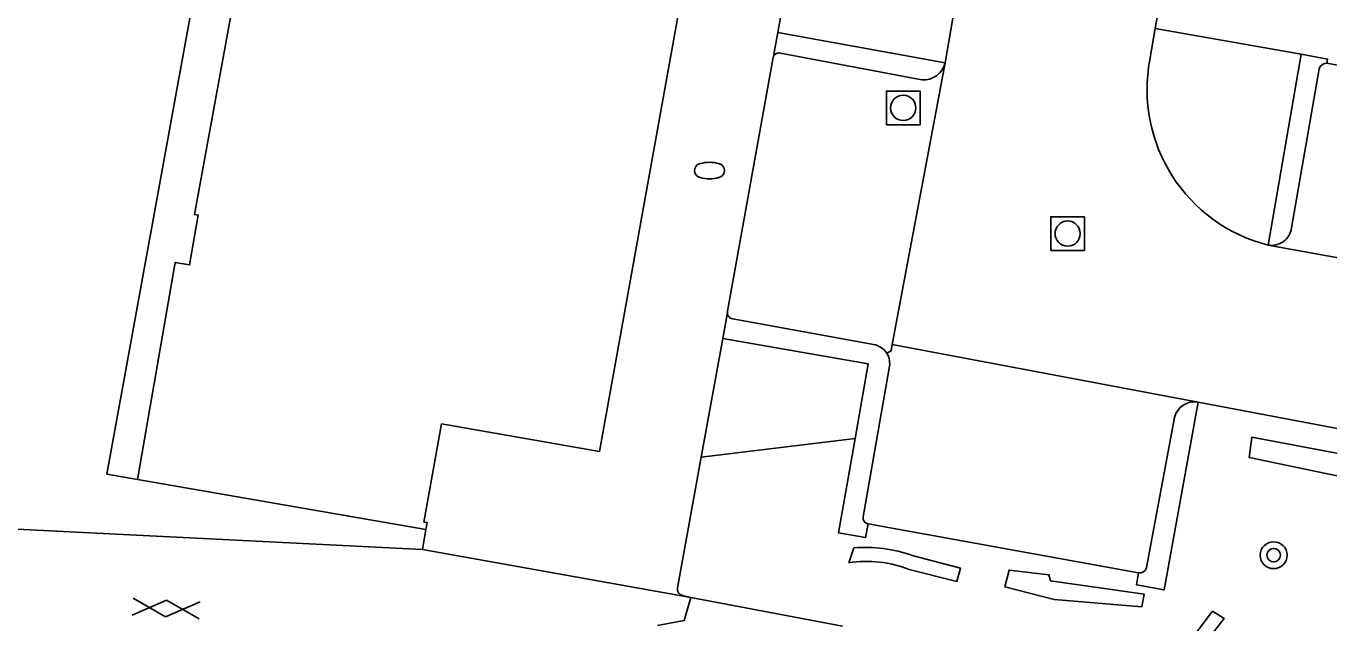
# Model space of a CAD drawing. Extents: x 132999 to 136000, y 398499 to 400501.
# Drawn here: x 133190.07 to 133228.81, y 400324.19 to 400341.94 of the extents above; entities that cross this region are included whole.
import ezdxf

# ---------------------------------------------------------------- set-up
doc = ezdxf.new("R2010")
doc.units = 0
for name, color, linetype in [('gg-bbg-hoofdgebouw', 7, 'Continuous'), ('gg-knt-verharding', 7, 'Continuous'), ('gt-grn-groengrens', 7, 'Continuous'), ('gt-grn-weggrens', 7, 'Continuous'), ('gt-symb-boom', 7, 'Continuous'), ('gt-symb-brandkraan', 7, 'Continuous'), ('gt-symb-gesloten verharding', 7, 'Continuous'), ('gt-symb-rioolschacht', 7, 'Continuous')]:
    doc.layers.add(name, color=color, linetype=linetype)

# ---------------------------------------------------------------- blocks, each defined once
blk = doc.blocks.new('gt0-BR')
at = {"layer": 'gt-symb-brandkraan'}
for centre, radius, start, end in [((-0.244, 0), 0.206, 107.5669, 252.4331), ((0.599, -2.664), 3, 106.892, 107.5669), ((0, -0.691), 0.938, 73.108, 106.892), ((-0.599, -2.664), 3, 72.4331, 73.108), ((0.244, 0), 0.206, 287.567, 72.4331), ((0.599, 2.664), 3, 252.4331, 253.108), ((0, 0.691), 0.938, 253.108, 286.8921), ((-0.599, 2.664), 3, 286.8921, 287.567)]:
    blk.add_arc(centre, radius, start, end, dxfattribs=at)
blk = doc.blocks.new('gt0-RS')
at = {"layer": 'gt-symb-rioolschacht'}
blk.add_lwpolyline([(-0.5, -0.5), (0.5, -0.5), (0.5, 0.5), (-0.5, 0.5)], close=True, dxfattribs=at)
blk.add_circle((0, 0), 0.375, dxfattribs=at)
blk = doc.blocks.new('gt0-GESVH1')
at = {"layer": 'gt-symb-gesloten verharding'}
for p, q in [((-0.992, -0.261), (0.008, 0.239)), ((0.008, -0.261), (-0.992, 0.239)), ((0.008, 0.239), (1.008, -0.261)), ((1.008, 0.239), (0.008, -0.261))]:
    blk.add_line(p, q, dxfattribs=at)
blk = doc.blocks.new('gt0-BOOM')
at = {"layer": 'gt-symb-boom'}
for radius in [0.4, 0.2]:
    blk.add_circle((0, 0), radius, dxfattribs=at)

msp = doc.modelspace()

# ---------------------------------------------------------------- linework, layer by layer
at = {"layer": 'gg-bbg-hoofdgebouw'}
msp.add_line((133193.382, 400328.46), (133201.958, 400326.97), dxfattribs=at)
for points in [[(133215.706, 400451.086), (133214.565, 400444.646), (133214.959, 400444.577), (133214.697, 400443.1), (133214.579, 400443.12), (133195.075, 400336.336), (133195.184, 400336.318), (133194.927, 400334.84), (133194.503, 400334.913), (133193.382, 400328.46)], [(133210.214, 400348.965), (133210.647, 400348.887), (133207.114, 400329.293), (133202.421, 400330.111), (133201.895, 400327.194), (133201.994, 400327.177), (133201.958, 400326.97)]]:
    msp.add_lwpolyline(points, dxfattribs=at)
at = {"layer": 'gg-knt-verharding'}
for p, q in [((133212.419, 400341.748), (133212.807, 400343.887)), ((133223.646, 400341.868), (133223.921, 400343.42)), ((133217.393, 400340.845), (133217.765, 400342.989)), ((133223.487, 400340.941), (133223.646, 400341.868)), ((133227.987, 400341.099), (133223.646, 400341.868)), ((133217.393, 400340.845), (133212.419, 400341.748)), ((133216.704, 400340.345), (133212.501, 400341.129)), ((133227.001, 400335.428), (133227.987, 400341.099)), ((133212.276, 400340.959), (133210.926, 400333.458)), ((133212.291, 400341.044), (133212.276, 400340.959)), ((133215.823, 400332.469), (133217.393, 400340.845)), ((133228.519, 400340.669), (133227.693, 400335.939)), ((133238.008, 400333.415), (133227.001, 400335.428)), ((133210.926, 400333.458), (133210.92, 400333.423)), ((133211.082, 400333.237), (133215.262, 400332.469)), ((133210.781, 400332.653), (133210.143, 400329.127)), ((133224.916, 400330.756), (133215.823, 400332.469)), ((133215.733, 400331.773), (133214.96, 400327.351)), ((133224.916, 400330.756), (133237.32, 400328.42)), ((133223.385, 400325.839), (133224.218, 400330.304)), ((133210.143, 400329.127), (133209.44, 400325.24)), ((133201.852, 400326.379), (133181.984, 400327.378)), ((133215.103, 400327.144), (133223.15, 400325.684)), ((133201.958, 400326.97), (133201.852, 400326.379)), ((133201.852, 400326.379), (133209.836, 400324.949)), ((133209.587, 400325.005), (133209.836, 400324.949)), ((133209.836, 400324.949), (133209.64, 400324.265)), ((133209.64, 400324.265), (133208.84, 400324.122))]:
    msp.add_line(p, q, dxfattribs=at)
for points in [[(133193.382, 400328.46), (133192.466, 400328.619), (133214.79, 400451.248), (133215.706, 400451.086)], [(133228.749, 400340.839), (133233.145, 400340.019), (133238.234, 400339.096)], [(133210.781, 400332.653), (133215.111, 400331.895), (133214.719, 400329.677)], [(133215.659, 400332.214), (133215.788, 400332.281), (133215.823, 400332.469)], [(133224.916, 400330.756), (133223.906, 400325.177), (133223.084, 400325.331), (133223.15, 400325.684)], [(133214.719, 400329.677), (133214.223, 400326.87), (133215.03, 400326.729), (133215.103, 400327.144)]]:
    msp.add_lwpolyline(points, dxfattribs=at)
for centre, radius, start, end in [((133212.443, 400340.97), 0.169, 69.9811, 154.0914), ((133216.765, 400340.985), 0.643, 264.5444, 347.3916), ((133228.163, 400340.045), 4.761, 169.149, 255.8781), ((133228.752, 400340.594), 0.245, 90.8061, 162.1324), ((133227.105, 400336.012), 0.593, 259.9408, 352.9464), ((133211.092, 400333.41), 0.173, 175.5361, 266.5735), ((133215.182, 400331.908), 0.567, 32.6758, 81.8975), ((133215.164, 400331.904), 0.584, 347.0274, 32.0237), ((133224.807, 400330.16), 0.606, 79.6235, 166.2279), ((133215.123, 400327.311), 0.168, 166.0887, 263.1864), ((133223.187, 400325.883), 0.202, 259.3197, 347.496), ((133209.632, 400325.197), 0.197, 167.3286, 256.726)]:
    msp.add_arc(centre, radius, start, end, dxfattribs=at)
at = {"layer": 'gt-grn-groengrens'}
for p, q in [((133210.143, 400329.127), (133214.719, 400329.677)), ((133214.531, 400325.981), (133214.684, 400326.427)), ((133214.343, 400324.101), (133209.836, 400324.949))]:
    msp.add_line(p, q, dxfattribs=at)
for points in [[(133226.514, 400329.716), (133226.441, 400329.111), (133230.1, 400328.354), (133230.248, 400329.011), (133226.514, 400329.716)], [(133216.327, 400325.778), (133217.749, 400325.427), (133217.858, 400325.817), (133216.419, 400326.198)], [(133223.314, 400325.049), (133223.244, 400324.672), (133220.639, 400324.887), (133219.173, 400325.262), (133219.297, 400325.764), (133220.48, 400325.626), (133220.528, 400325.45), (133223.314, 400325.049)], [(133222.108, 400320.23), (133222.363, 400320.065), (133225.694, 400324.322), (133225.35, 400324.541), (133222.108, 400320.23)]]:
    msp.add_lwpolyline(points, dxfattribs=at)
for centre, radius, start, end in [((133215.024, 400322.319), 4.122, 70.2258, 94.7364), ((133215.067, 400322.68), 3.345, 67.8754, 99.2271)]:
    msp.add_arc(centre, radius, start, end, dxfattribs=at)
at = {"layer": 'gt-grn-weggrens'}
for p, q in [((133212.419, 400341.748), (133212.291, 400341.044)), ((133210.781, 400332.653), (133210.92, 400333.423))]:
    msp.add_line(p, q, dxfattribs=at)
msp.add_lwpolyline([(133227.987, 400341.099), (133228.77, 400340.96), (133228.749, 400340.839)], dxfattribs=at)

# ---------------------------------------------------------------- block references
at = {"layer": 'gt-symb-boom'}
msp.add_blockref('gt0-BOOM', (133227.166, 400326.208), dxfattribs=at)
at = {"layer": 'gt-symb-brandkraan'}
msp.add_blockref('gt0-BR', (133210.388, 400337.643), dxfattribs=at)
at = {"layer": 'gt-symb-gesloten verharding', "rotation": -3.154392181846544}
msp.add_blockref('gt0-GESVH1', (133194.223, 400324.634), dxfattribs=at)
at = {"layer": 'gt-symb-rioolschacht'}
for p in [(133216.15, 400339.506), (133221.039, 400335.769)]:
    msp.add_blockref('gt0-RS', p, dxfattribs=at)

doc.saveas('drawing.dxf')
